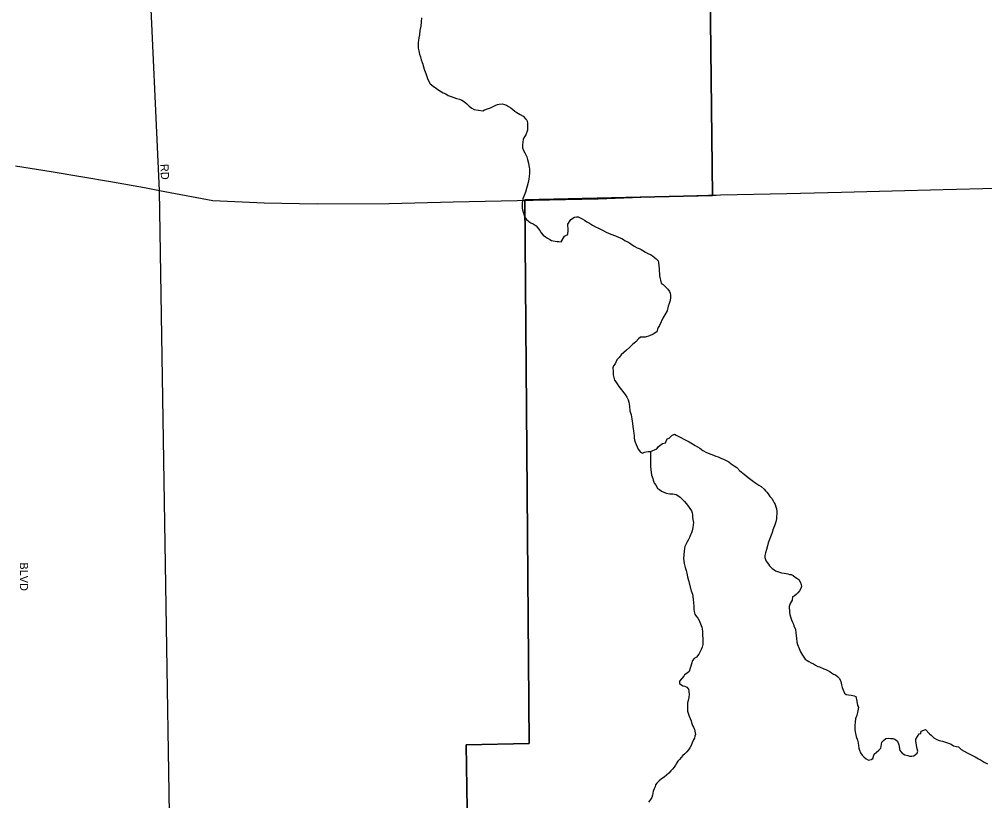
# Model space of a CAD drawing. Extents: x 2010165 to 2382125, y 1060529 to 1407316.
# Drawn here: x 2236282 to 2242185, y 1280088 to 1284864 of the extents above; entities that cross this region are included whole.
import ezdxf

# ---------------------------------------------------------------- set-up
doc = ezdxf.new("R2010")
doc.units = 0
for name, color, linetype in [('GM_X_City_Street', 7, 'Continuous'), ('GM_X_City_Street_Text', 7, 'Continuous'), ('GM_X_Corporation', 7, 'Continuous'), ('GM_X_Minor_River', 7, 'Continuous'), ('GM_X_US_Route', 7, 'Continuous')]:
    doc.layers.add(name, color=color, linetype=linetype)

msp = doc.modelspace()

# ---------------------------------------------------------------- linework, layer by layer
at = {"layer": 'GM_X_City_Street'}
for points in [[(2237139.1, 1283818.1), (2237013.6, 1286565.2), (2236914.8, 1287903.6), (2236898.9, 1288051.7), (2236904.4, 1288071.9), (2236952, 1288095.2), (2237028.2, 1288171.5), (2237100.3, 1288249.6), (2237206.3, 1288419), (2237198.5, 1288487), (2237161.7, 1288590.5), (2237128, 1288653.8), (2237061.6, 1288738.4), (2236872.5, 1288918.2), (2236470.3, 1289275.2), (2235905.5, 1289792.5), (2235277.5, 1290426.7), (2232535.6, 1293111.5)], [(2237243, 1277343.6), (2237243, 1277343.6), (2237139.1, 1283818.1)]]:
    msp.add_lwpolyline(points, dxfattribs=at)
at = {"layer": 'GM_X_Corporation'}
msp.add_lwpolyline([(2234938.8, 1293048), (2237384.4, 1293091.1), (2238221.6, 1293105.9), (2238752.4, 1293110.9), (2239321.3, 1293118.2), (2240406.9, 1293128.4), (2240444.4, 1290387.7), (2240519.9, 1283787.8), (2239372.3, 1283761.2), (2239399.1, 1280438.5), (2239014.5, 1280430.3), (2239067.2, 1277038.8), (2237920.1, 1277033.5), (2237248, 1277030.4), (2235814.7, 1277015.3)], dxfattribs=at)
msp.add_lwpolyline([(2245724.8, 1290436.2), (2245750.8, 1287810.3), (2249349.1, 1287862.8), (2249352.5, 1283972.6), (2249822.4, 1283980.3), (2249868.2, 1280803.7), (2250748.4, 1280799.6), (2250754.7, 1278322.6), (2250040.7, 1278308.5), (2250040.6, 1277116.9), (2248923, 1277123.9), (2247853.1, 1277121), (2243175.7, 1277057.8), (2239067.2, 1277038.8), (2239014.5, 1280430.3), (2239399.1, 1280438.5), (2239372.3, 1283761.2), (2240519.9, 1283787.8), (2240444.4, 1290387.7)], close=True, dxfattribs=at)
at = {"layer": 'GM_X_Minor_River'}
for points in [[(2238741.9, 1284872.9), (2238738.4, 1284848.7), (2238736.9, 1284822.6), (2238731.4, 1284796.4), (2238728, 1284768.2), (2238724.3, 1284750), (2238722.7, 1284733.9), (2238720.9, 1284721.8), (2238721.2, 1284707.8), (2238721.6, 1284687.7), (2238723.9, 1284671.7), (2238728.4, 1284651.7), (2238734.7, 1284633.7), (2238739.1, 1284615.7), (2238745.5, 1284599.8), (2238749.7, 1284589.8), (2238751.9, 1284579.8), (2238758.5, 1284553.8), (2238766.9, 1284531.9), (2238777.6, 1284502), (2238783.9, 1284488), (2238794.3, 1284470.1), (2238812.7, 1284456.4), (2238833.1, 1284440.8), (2238853.4, 1284427.1), (2238873.7, 1284415.4), (2238890, 1284407.7), (2238904.2, 1284397.9), (2238922.4, 1284392.3), (2238938.6, 1284386.6), (2238954.8, 1284380.8), (2238973, 1284375.2), (2238987.1, 1284369.4), (2239003.4, 1284359.7), (2239017.7, 1284347.9), (2239032, 1284334.1), (2239048.4, 1284320.4), (2239062.6, 1284312.6), (2239116.9, 1284305.6), (2239126.9, 1284309.8), (2239144.8, 1284316.2), (2239162.8, 1284322.6), (2239174.7, 1284328.8), (2239190.6, 1284337.2), (2239206.5, 1284343.5), (2239216.5, 1284345.7), (2239234.6, 1284348.1), (2239248.7, 1284344.3), (2239260.8, 1284338.6), (2239273.1, 1284330.8), (2239287.3, 1284323), (2239299.5, 1284313.2), (2239311.8, 1284303.4), (2239324, 1284293.6), (2239334.2, 1284287.8), (2239344.3, 1284281.9), (2239362.6, 1284272.2), (2239377, 1284256.4), (2239385.2, 1284246.6), (2239389.6, 1284230.6), (2239390, 1284210.5), (2239388.4, 1284186.4), (2239379, 1284158), (2239367.3, 1284139.7), (2239363.5, 1284129.6), (2239359.8, 1284113.5), (2239358.1, 1284097.4), (2239358.5, 1284079.3), (2239364.9, 1284061.3), (2239373.2, 1284047.5), (2239379.5, 1284035.5), (2239385.7, 1284023.6), (2239390.1, 1284007.6), (2239394.5, 1283985.6), (2239396.9, 1283969.6), (2239399.1, 1283959.6), (2239401.3, 1283947.6), (2239401.8, 1283923.5), (2239400.2, 1283903.3), (2239396.6, 1283887.2), (2239392.9, 1283867.1), (2239376.1, 1283808.5), (2239368.5, 1283786.2), (2239360.9, 1283766), (2239357.4, 1283739.8), (2239355.7, 1283723.7), (2239356, 1283709.6), (2239358.2, 1283699.6), (2239364.6, 1283679.7), (2239369, 1283663.7), (2239375.3, 1283649.8)], [(2239375.3, 1283649.8), (2239383.5, 1283639.9), (2239397.8, 1283628.1), (2239410, 1283620.3), (2239424.2, 1283614.5), (2239442.6, 1283600.8), (2239457, 1283583), (2239465.2, 1283573.1), (2239473.5, 1283559.3), (2239485.9, 1283545.4), (2239500.2, 1283533.6), (2239512.4, 1283525.8), (2239526.6, 1283518.1), (2239536.7, 1283512.3), (2239546.8, 1283510.4), (2239571, 1283506.9), (2239581.1, 1283505.1), (2239595.1, 1283503.3), (2239616.5, 1283537.9), (2239636.4, 1283548.3), (2239637.9, 1283574.5), (2239635.1, 1283612.6), (2239654.6, 1283641.1), (2239676.4, 1283655.6), (2239688.4, 1283655.8), (2239698.5, 1283656), (2239722.8, 1283644.4), (2239737, 1283636.7), (2239751.3, 1283626.9), (2239767.5, 1283617.2), (2239785.8, 1283605.5), (2239804.1, 1283595.8), (2239824.3, 1283588.1), (2239844.7, 1283576.5), (2239871, 1283562.9), (2239899.4, 1283551.4), (2239927.7, 1283539.9), (2239950, 1283530.3), (2239966.2, 1283524.6), (2239976.4, 1283518.8), (2239986.6, 1283510.9), (2240002.8, 1283503.2), (2240021.1, 1283491.5), (2240041.5, 1283477.8), (2240059.7, 1283468.1), (2240071.9, 1283462.3), (2240084.1, 1283456.6), (2240094.2, 1283450.7), (2240110.5, 1283441), (2240128.7, 1283431.3), (2240140.9, 1283425.5), (2240153.1, 1283417.7), (2240163.3, 1283409.9), (2240175.6, 1283400.1), (2240187.9, 1283388.3), (2240190.1, 1283378.3), (2240192.6, 1283354.2), (2240194.9, 1283340.2), (2240195.2, 1283322.1), (2240195.4, 1283312.1), (2240195.8, 1283296), (2240206.7, 1283252), (2240218.9, 1283242.2), (2240229.2, 1283232.4), (2240247.6, 1283214.7), (2240257.9, 1283200.8), (2240262.2, 1283190.8), (2240264.4, 1283178.8), (2240262.7, 1283164.7), (2240261.1, 1283144.6), (2240255.4, 1283126.4), (2240249.8, 1283110.2), (2240242.3, 1283082), (2240228.7, 1283057.6), (2240217.1, 1283037.3), (2240207.5, 1283015), (2240195.9, 1282992.7), (2240188.1, 1282980.5), (2240184.3, 1282970.4), (2240180.6, 1282954.2), (2240156.8, 1282939.7), (2240135, 1282929.2), (2240109, 1282920.7), (2240095, 1282920.4), (2240080.9, 1282922.2), (2240067.1, 1282911.9), (2240051.4, 1282893.5), (2240031.6, 1282877), (2240011.9, 1282858.6), (2239994.2, 1282842.1), (2239978.4, 1282827.8), (2239962.6, 1282813.4), (2239948.9, 1282797.1), (2239935.1, 1282782.8), (2239925.6, 1282758.5), (2239915.8, 1282746.2), (2239912, 1282734.1), (2239912.4, 1282714), (2239912.9, 1282691.9), (2239917.3, 1282673.9), (2239921.6, 1282658)], [(2239921.6, 1282658), (2239929.9, 1282648.1), (2239938.1, 1282636.2), (2239948.5, 1282620.3), (2239985.6, 1282570.8), (2239996, 1282554.9), (2240004.4, 1282539), (2240008.7, 1282523), (2240013.2, 1282499), (2240015.8, 1282470.9), (2240022.3, 1282447), (2240026.8, 1282422.9), (2240031.4, 1282392.9), (2240033.8, 1282374.9), (2240036.1, 1282360.9), (2240036.4, 1282348.8), (2240038.7, 1282332.8), (2240040.9, 1282320.8), (2240041.2, 1282306.7), (2240043.6, 1282290.7), (2240047.8, 1282278.7), (2240054.1, 1282264.8), (2240060.4, 1282250.8), (2240066.8, 1282236.9), (2240079.2, 1282219.1), (2240093.4, 1282211.3), (2240105.3, 1282217.6), (2240127.3, 1282222), (2240141.8, 1282222.3)], [(2240141.8, 1282222.3), (2240179.2, 1282239.1), (2240190.9, 1282253.4), (2240214.6, 1282271.9), (2240232.6, 1282276.3), (2240242.2, 1282300.6), (2240256.1, 1282304.8), (2240271.9, 1282321.2), (2240287.8, 1282327.6), (2240298, 1282321.7), (2240377.1, 1282281.1), (2240397.4, 1282269.4), (2240413.7, 1282259.7), (2240427.9, 1282251.9), (2240442.2, 1282242.2), (2240460.5, 1282228.5), (2240482.8, 1282216.8), (2240511.2, 1282205.3), (2240527.4, 1282199.6), (2240541.5, 1282193.9), (2240555.7, 1282190.1), (2240571.9, 1282182.4), (2240588.1, 1282174.7), (2240604.3, 1282167), (2240620.5, 1282159.2), (2240634.8, 1282147.5), (2240653.2, 1282135.8), (2240669.5, 1282124), (2240687.9, 1282104.3), (2240714.4, 1282084.7), (2240739, 1282063.1), (2240763.4, 1282045.5), (2240785.8, 1282029.8), (2240804.2, 1282016.1), (2240818.4, 1282008.4), (2240836.8, 1281992.7), (2240845, 1281982.8), (2240853.3, 1281972.9), (2240861.5, 1281963), (2240871.9, 1281947.1), (2240884.1, 1281935.3), (2240890.5, 1281921.4), (2240896.7, 1281909.5), (2240903, 1281897.5), (2240907.3, 1281883.6), (2240911.6, 1281871.6), (2240913.8, 1281857.6), (2240914.2, 1281841.5), (2240912.5, 1281825.4), (2240910.8, 1281811.3), (2240907.1, 1281793.2), (2240899.6, 1281768.9), (2240893.9, 1281754.7), (2240890, 1281744.6), (2240886.3, 1281732.5), (2240882.5, 1281720.4), (2240861.6, 1281663.7), (2240855.9, 1281645.5), (2240850.3, 1281623.3), (2240844.7, 1281603.1), (2240841, 1281587), (2240841.3, 1281574.9), (2240843.5, 1281562.9), (2240847.8, 1281553), (2240854, 1281543.1), (2240862.2, 1281533.2), (2240868.5, 1281523.2), (2240884.8, 1281507.5), (2240895, 1281501.7), (2240905.2, 1281493.8), (2240917.4, 1281488), (2240929.5, 1281484.2), (2240941.6, 1281480.5), (2240957.7, 1281478.8), (2240971.8, 1281477), (2240981.9, 1281475.2), (2240992, 1281471.4), (2241002.1, 1281469.6), (2241014.2, 1281463.8), (2241026.5, 1281454), (2241036.7, 1281448.1), (2241048.9, 1281440.3), (2241057.2, 1281426.4), (2241063.5, 1281410.5), (2241063.8, 1281396.4), (2241060, 1281384.3), (2241052.3, 1281370.1), (2241042.5, 1281357.9), (2241032.7, 1281347.6), (2241018.8, 1281337.3), (2241008.8, 1281335.1), (2241007.3, 1281313), (2240995.6, 1281292.7), (2240990, 1281274.5), (2240990.7, 1281240.4), (2240993, 1281226.3), (2240997.3, 1281212.4), (2241003.7, 1281194.4), (2241010, 1281178.5), (2241016.3, 1281166.5), (2241018.5, 1281156.5)], [(2240141.8, 1282222.3), (2240141.2, 1282129.9), (2240143.6, 1282111.8), (2240148.3, 1282077.8), (2240150.5, 1282067.8), (2240154.7, 1282057.8), (2240157, 1282047.8), (2240161.2, 1282035.8), (2240165.4, 1282025.9), (2240175.7, 1282014), (2240184.1, 1281996.1), (2240196.3, 1281990.3), (2240208.5, 1281980.5), (2240222.7, 1281974.8), (2240236.9, 1281967), (2240259.1, 1281963.4), (2240277.1, 1281963.8), (2240297.3, 1281960.1), (2240307.5, 1281954.3), (2240321.8, 1281942.5), (2240348.4, 1281916.9), (2240366.9, 1281895.2), (2240381.4, 1281873.4), (2240391.7, 1281859.5), (2240396, 1281847.6), (2240398.2, 1281835.6), (2240398.5, 1281821.5), (2240400.8, 1281807.5), (2240403.2, 1281789.4), (2240401.5, 1281773.3), (2240399.8, 1281757.2), (2240396.2, 1281737.1), (2240392.4, 1281724.9), (2240386.7, 1281712.8), (2240379, 1281696.6), (2240371.3, 1281680.3), (2240363.5, 1281666.1), (2240357.8, 1281654), (2240352, 1281641.8), (2240350.2, 1281629.7), (2240346.5, 1281613.6), (2240345, 1281591.5), (2240343.4, 1281569.3), (2240348.1, 1281537.3), (2240352.6, 1281513.3), (2240359, 1281495.3), (2240363.3, 1281479.3), (2240367.8, 1281457.3), (2240374.3, 1281433.3), (2240389.6, 1281371.4), (2240398.1, 1281351.4), (2240400.4, 1281335.4), (2240402.8, 1281317.4), (2240405.2, 1281297.3), (2240405.6, 1281277.2), (2240406, 1281257.2), (2240408.3, 1281245.2), (2240412.6, 1281227.2), (2240420.9, 1281215.3), (2240431.2, 1281203.4), (2240439.5, 1281189.5), (2240447.9, 1281169.6), (2240454.4, 1281149.6), (2240458.9, 1281123.6), (2240459.4, 1281099.5), (2240461.9, 1281077.5), (2240462.1, 1281065.4), (2240460.6, 1281043.3), (2240456.9, 1281027.1), (2240451.1, 1281013), (2240445.4, 1281000.8), (2240437.7, 1280984.6), (2240422, 1280966.2), (2240408.1, 1280957.9), (2240398.3, 1280945.7), (2240392.7, 1280925.5), (2240386.9, 1280911.3), (2240383.2, 1280897.2), (2240377.6, 1280877), (2240365.8, 1280866.7), (2240349.9, 1280858.3), (2240344.1, 1280848.2), (2240318.5, 1280819.6), (2240318.9, 1280803.5), (2240339.2, 1280789.8), (2240351.3, 1280788.1), (2240363.5, 1280782.3), (2240373.8, 1280770.4), (2240378.4, 1280738.4), (2240374.8, 1280718.2), (2240371.2, 1280700.1), (2240367.4, 1280685.9), (2240367.7, 1280673.9), (2240368.2, 1280647.8), (2240368.5, 1280635.7), (2240372.8, 1280617.7), (2240377.1, 1280603.8), (2240383.5, 1280589.8)], [(2241018.5, 1281156.5), (2241027, 1281134.6), (2241029.4, 1281114.6), (2241031.8, 1281096.5), (2241034.1, 1281080.5), (2241036.6, 1281056.4), (2241040.9, 1281042.5), (2241049.4, 1281018.5), (2241057.9, 1280998.6), (2241070.4, 1280976.8), (2241078.6, 1280964.8), (2241086.9, 1280952.9), (2241099.1, 1280945.2), (2241109.3, 1280939.3), (2241123.5, 1280931.6), (2241137.7, 1280923.8), (2241149.9, 1280916), (2241164.1, 1280908.2), (2241174.2, 1280906.4), (2241200.5, 1280894.9), (2241212.7, 1280889.1), (2241224.9, 1280883.3), (2241237, 1280877.5), (2241247.2, 1280869.7), (2241259.4, 1280861.9), (2241271.6, 1280858.1), (2241283.9, 1280846.3), (2241296.2, 1280834.5), (2241304.6, 1280816.6), (2241309, 1280796.6), (2241313.3, 1280780.6), (2241317.5, 1280770.6), (2241328.1, 1280744.7), (2241338.3, 1280736.9), (2241352.4, 1280735.1), (2241368.5, 1280733.4), (2241386.6, 1280729.8), (2241396.8, 1280725.9), (2241403.4, 1280695.9), (2241407.9, 1280669.9), (2241412.2, 1280659.9), (2241408.6, 1280637.8), (2241406.8, 1280627.7), (2241403.1, 1280611.6), (2241395.5, 1280589.3), (2241391.9, 1280569.1), (2241390.4, 1280545), (2241390.9, 1280520.9), (2241395.4, 1280498.9), (2241399.7, 1280480.9), (2241406.2, 1280458.9), (2241410.6, 1280441), (2241412.9, 1280424.9), (2241415.3, 1280408.9), (2241419.5, 1280396.9), (2241425.9, 1280381), (2241436.2, 1280367.1), (2241446.5, 1280355.3), (2241460.8, 1280343.5), (2241475, 1280335.7), (2241491, 1280340.1), (2241500.9, 1280346.3), (2241508.4, 1280372.5), (2241538, 1280397.2), (2241549.8, 1280409.5), (2241555.1, 1280445.8), (2241564.9, 1280456), (2241580.7, 1280468.3), (2241594.7, 1280470.6), (2241608.8, 1280468.9), (2241622.9, 1280467.2), (2241635, 1280463.4), (2241651.3, 1280451.6), (2241659.8, 1280429.7), (2241662, 1280419.7), (2241664.3, 1280405.7), (2241666.5, 1280395.7), (2241681, 1280377.9), (2241697.2, 1280368.2), (2241715.4, 1280364.5), (2241725.5, 1280360.7), (2241739.5, 1280360.9), (2241751.5, 1280363.2), (2241771.3, 1280377.6), (2241775.1, 1280391.8), (2241770.6, 1280413.8), (2241768.3, 1280427.8), (2241766, 1280441.8), (2241763.8, 1280451.8), (2241763.5, 1280463.9), (2241783, 1280496.4), (2241795, 1280498.6), (2241796.7, 1280512.7), (2241822.6, 1280523.2), (2241847.2, 1280497.6), (2241857.4, 1280487.8), (2241873.8, 1280472), (2241888, 1280464.2), (2241906.3, 1280456.6), (2241926.5, 1280450.9), (2241944.6, 1280445.3)], [(2240383.5, 1280589.8), (2240389.8, 1280575.9), (2240392, 1280565.9), (2240398.4, 1280547.9), (2240404.6, 1280538), (2240410.9, 1280524.1), (2240413.2, 1280512.1), (2240415.6, 1280492), (2240411.8, 1280481.9), (2240410, 1280469.8), (2240404.2, 1280459.7), (2240396.5, 1280441.4), (2240390.8, 1280425.2), (2240381.1, 1280411), (2240373.3, 1280398.8), (2240363.5, 1280386.6), (2240351.7, 1280374.3), (2240339.9, 1280364), (2240328.1, 1280351.7), (2240318.3, 1280339.5), (2240308.4, 1280329.2), (2240302.6, 1280319.1), (2240294.9, 1280304.9), (2240285.1, 1280292.6), (2240275.3, 1280280.4), (2240265.5, 1280270.1), (2240253.7, 1280255.9), (2240239.9, 1280243.6), (2240224.1, 1280231.2), (2240208.2, 1280220.8), (2240194.4, 1280208.5), (2240180.6, 1280196.2), (2240172.8, 1280186), (2240169.1, 1280171.9), (2240163.3, 1280159.7), (2240157.6, 1280145.5), (2240155.8, 1280133.4), (2240154.1, 1280121.4), (2240150.3, 1280107.2), (2240140.5, 1280095), (2240128.8, 1280078.7)], [(2241944.6, 1280445.3), (2241962.8, 1280439.6), (2241979, 1280433.9), (2241993.3, 1280424.1), (2242011.5, 1280418.4), (2242023.5, 1280416.7), (2242039.9, 1280400.9), (2242058.2, 1280391.2), (2242076.5, 1280381.5), (2242094.7, 1280371.8), (2242111, 1280364.1), (2242127.2, 1280356.4), (2242147.5, 1280344.7), (2242163.8, 1280335), (2242182.1, 1280323.3), (2242202.3, 1280313.6)]]:
    msp.add_lwpolyline(points, dxfattribs=at)
at = {"layer": 'GM_X_US_Route'}
for points in [[(2236259, 1283969), (2236477.8, 1283934.6), (2236658.5, 1283903.9), (2236851.2, 1283871.2), (2237048, 1283836.6), (2237139.1, 1283818.1), (2237465.6, 1283757.5), (2237778.4, 1283741.8), (2238103.2, 1283736.2), (2238543.8, 1283738.5), (2238935.1, 1283748.5), (2239424, 1283758.8)], [(2240542.4, 1283790.1), (2240568.5, 1283790.8), (2240975.3, 1283799.9), (2241308.1, 1283808.4), (2241618.7, 1283814.7), (2241931.3, 1283823.1), (2242254, 1283831.5), (2242522.6, 1283835.5), (2242887.1, 1283846.7), (2243259.1, 1283848.8)], [(2239424, 1283758.8), (2239820.9, 1283767.2), (2240135.5, 1283779.5), (2240496.3, 1283788.9), (2240542.4, 1283790.1)]]:
    msp.add_lwpolyline(points, dxfattribs=at)

# ---------------------------------------------------------------- texts
at = {"layer": 'GM_X_City_Street_Text'}
for s, rotation, p in [('RD', 273.01099, (2237143.9, 1283978.8)), ('BLVD', 270, (2236285.9, 1281545.1))]:
    msp.add_text(s, height=50, rotation=rotation, dxfattribs=at).set_placement(p)

doc.saveas('drawing.dxf')
